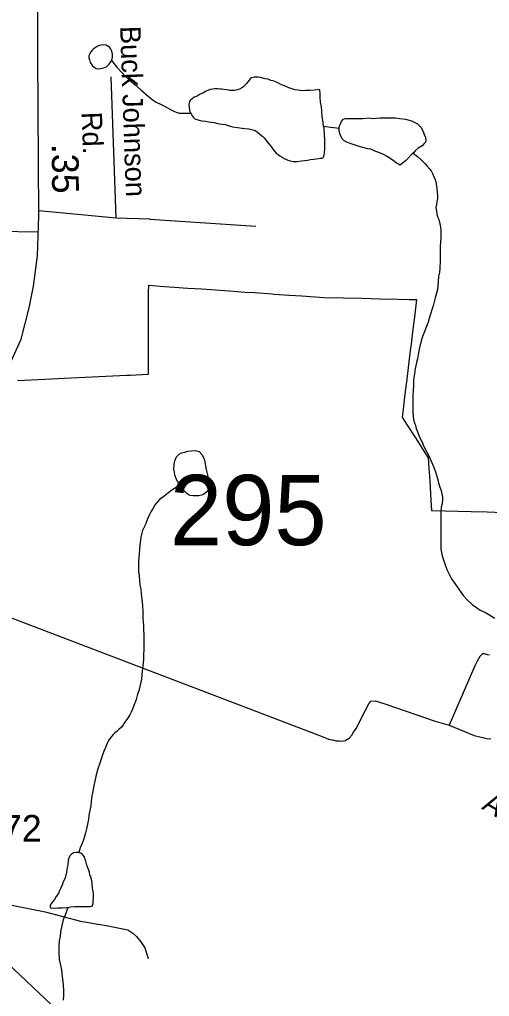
# Model space of a CAD drawing. Extents: x 2001466 to 2224147, y 644118 to 847247.
# Drawn here: x 2059210 to 2061405, y 658946 to 663505 of the extents above; entities that cross this region are included whole.
import ezdxf

# ---------------------------------------------------------------- set-up
doc = ezdxf.new("R2010")
doc.units = 0
for name, color, linetype in [('Exist Boundary Political City Limit New', 7, 'Continuous'), ('Exist Hydrographic Misc Water Feature', 7, 'Continuous'), ('Exist Road Non-System Type 51', 7, 'Continuous'), ('Exist Road Non-System Type 51 Label', 7, 'Continuous'), ('Exist Road Primary US Attributed', 7, 'Continuous'), ('Exist Road Primary US Mileage Hundredths English Label', 7, 'Continuous'), ('Exist Road Secondary Structure Standard Bridge Number Label', 7, 'Continuous'), ('Exist Road Secondary Type 51 Label', 7, 'Continuous'), ('Exist Road Secondary Type 51 Number Label', 7, 'Continuous'), ('Exist Utilities Electrical Transmission Line', 7, 'Continuous'), ('Map Preparation Boundary City Limit Buffer Line', 7, 'Continuous')]:
    doc.layers.add(name, color=color, linetype=linetype)

msp = doc.modelspace()

# ---------------------------------------------------------------- linework, layer by layer
at = {"layer": 'Exist Boundary Political City Limit New'}
msp.add_lwpolyline([(2059200.2, 661819.5), (2059330.4, 661826.3), (2059359, 661827.7), (2059418, 661830.6), (2059710.8, 661845.1), (2059726.9, 661845.9), (2059813.2, 661850.2), (2059813.2, 662095.4), (2059812.9, 662231.2), (2059813.9, 662264.8), (2059866.9, 662261.1), (2059931.8, 662256.5), (2059996.6, 662251.9), (2060061.4, 662247.4), (2060126.2, 662242.9), (2060191.1, 662238.3), (2060263.2, 662233.2), (2060307.2, 662230.2), (2060389.9, 662224.4), (2060399.6, 662223.7), (2060468.9, 662218.9), (2060528.9, 662214.6), (2060632, 662207.4), (2060722.8, 662206.1), (2060808.8, 662204), (2060892.8, 662201.9), (2060979.8, 662199.9), (2061029.6, 662198.6), (2061064.6, 662198.2), (2061056.1, 662129.3), (2061047.6, 662059.8), (2061039.1, 661990.3), (2061036.9, 661971.5), (2061030.6, 661920.9), (2061019, 661826.7), (2061010.4, 661756.6), (2061001.6, 661686.4), (2060997.1, 661649.3), (2061018, 661616.7), (2061062.5, 661547.4), (2061106.9, 661478.1), (2061119.4, 661458.8), (2061122.2, 661411.6), (2061125.9, 661351.5), (2061131.4, 661260.3), (2061134.4, 661213.3), (2061320, 661208.4), (2061393.6, 661206.6), (2061467.5, 661204.6)], dxfattribs=at)
at = {"layer": 'Exist Hydrographic Misc Water Feature'}
for points in [[(2059640.1, 663313.1), (2059642.2, 663319.1), (2059644.2, 663331.1), (2059644.2, 663343.1), (2059642, 663357.1), (2059636, 663367.1), (2059630.1, 663375.1), (2059622.1, 663381.1), (2059614.1, 663385.1), (2059602, 663387.1), (2059592.1, 663385), (2059582.1, 663383), (2059572, 663379), (2059564, 663373), (2059554, 663367), (2059548.3, 663360.9), (2059544.2, 663354.9), (2059540.3, 663348.9), (2059536.2, 663340.9), (2059534.1, 663334.9), (2059534.1, 663326.9), (2059536.2, 663316.9), (2059540.3, 663304.9), (2059550.3, 663289), (2059558.3, 663283), (2059568.3, 663277), (2059582.3, 663275.1), (2059594.2, 663277.1), (2059604.2, 663279.1), (2059618.4, 663285.1), (2059628.2, 663297.1), (2059636.2, 663307.1), (2059640.1, 663313.1)], [(2059640.1, 663313.1), (2059664.3, 663283.2), (2059706.3, 663237.2), (2059720.3, 663225.3), (2059750.4, 663199.3), (2059776.5, 663177.4), (2059798.4, 663157.4), (2059822.4, 663137.5), (2059844.6, 663121.5), (2059868.5, 663109.6), (2059884.5, 663101.6)], [(2060630.5, 663007.1), (2060626.4, 663035), (2060624.4, 663051), (2060622.3, 663077), (2060620.5, 663097), (2060616.4, 663119), (2060614.3, 663141), (2060614.3, 663159), (2060612.3, 663174.9), (2060610.2, 663178.9), (2060602.2, 663176.9), (2060586.2, 663174.9), (2060566.3, 663172.9), (2060546.2, 663172.9), (2060530.2, 663172.8), (2060512.2, 663174.8), (2060496.2, 663176.7), (2060484.3, 663180.7), (2060468.3, 663186.7), (2060448.2, 663194.7), (2060434.3, 663200.6), (2060422.2, 663206.6), (2060410.1, 663212.6), (2060394.1, 663218.6), (2060384.2, 663220.6), (2060372.2, 663226.5), (2060358.2, 663228.5), (2060342.2, 663232.5), (2060334.2, 663234.5), (2060324.2, 663236.5), (2060314.1, 663236.3), (2060306.1, 663236.3), (2060300.2, 663234.4), (2060294.2, 663232.4), (2060288.1, 663228.4), (2060282.1, 663222.4), (2060276.2, 663214.3), (2060270.2, 663206.3), (2060264.3, 663200.3), (2060260.2, 663194.3), (2060248.3, 663186.3), (2060238.3, 663180.2), (2060226.4, 663176.2), (2060214.3, 663174.2), (2060200.3, 663174.2), (2060190.3, 663174.2), (2060178.2, 663176.2), (2060166.3, 663178.1), (2060154.2, 663180.1), (2060146.2, 663180.1), (2060134.3, 663182.1), (2060122.2, 663182.1), (2060112.3, 663180.1), (2060100.3, 663178), (2060090.2, 663174), (2060082.4, 663170), (2060074.4, 663166), (2060066.4, 663161.9), (2060054.3, 663155.9), (2060040.4, 663147.9), (2060026.4, 663141.9), (2060014.3, 663133.9), (2060008.4, 663129.9), (2060004.5, 663121.9), (2060002.4, 663115.9), (2060000.6, 663107.9), (2060002.4, 663093.8), (2060004.5, 663079.8), (2060010.4, 663067.8)], [(2059884.5, 663101.6), (2059918.6, 663083.7), (2059934.6, 663075.7), (2059946.5, 663071.7), (2059956.5, 663067.7), (2059966.6, 663067.8), (2059988.5, 663067.8), (2059996.5, 663067.8), (2060010.4, 663067.8)], [(2060010.4, 663067.8), (2060016.6, 663055.9), (2060022.5, 663047.9), (2060028.7, 663041.9), (2060038.7, 663037.9), (2060060.7, 663032), (2060078.7, 663030), (2060092.7, 663028.1), (2060104.6, 663026.1), (2060118.7, 663024.1), (2060136.5, 663020.1), (2060154.6, 663016.1), (2060170.6, 663014.2), (2060188.6, 663008.2), (2060204.6, 663004.2), (2060228.6, 663000.3), (2060260.6, 662996.4), (2060280.7, 662994.4), (2060300.6, 662990.4), (2060310.6, 662986.4), (2060320.7, 662980.4), (2060332.6, 662970.5), (2060346.7, 662958.5), (2060354.7, 662950.6), (2060362.7, 662940.6), (2060374.8, 662924.6), (2060384.9, 662912.6), (2060392.9, 662900.6), (2060400.9, 662890.6), (2060408.9, 662880.6), (2060418.7, 662874.7), (2060426.7, 662868.7), (2060436.9, 662862.7), (2060446.8, 662856.7), (2060450.9, 662854.7), (2060462.8, 662848.8), (2060474.9, 662844.8), (2060488.8, 662842.8), (2060506.9, 662842.8), (2060527, 662844.9), (2060543, 662846.9), (2060554.9, 662849), (2060568.8, 662851), (2060584.8, 662853), (2060596.7, 662855), (2060614.7, 662857.1), (2060622.7, 662857.1), (2060626.8, 662859.1), (2060632.8, 662871), (2060634.8, 662883), (2060636.7, 662901.1), (2060636.7, 662915.1), (2060636.7, 662943.1), (2060634.6, 662967.1), (2060632.6, 662999.1), (2060630.5, 663007.1)], [(2060702.5, 662997.2), (2060702.5, 663001.2), (2060704.5, 663009.2), (2060710.5, 663021.2), (2060714.6, 663029.2), (2060718.5, 663035.2), (2060722.4, 663039.2), (2060732.4, 663043.2), (2060746.4, 663043.2), (2060760.3, 663043.2), (2060782.5, 663043.3), (2060798.5, 663043.3), (2060814.4, 663043.4), (2060844.4, 663045.4), (2060858.3, 663043.4), (2060892.4, 663045.5), (2060940.3, 663045.7), (2060966.4, 663045.7), (2060986.5, 663043.7), (2061012.3, 663039.8), (2061030.4, 663035.8), (2061040.4, 663031.8), (2061056.4, 663023.8), (2061068.3, 663017.8), (2061084.3, 663001.9), (2061090.4, 662991.9), (2061096.6, 662977.9), (2061100.5, 662967.9), (2061106.4, 662953.9), (2061108.5, 662943.9), (2061108.5, 662939.9), (2061106.4, 662932), (2061100.5, 662926), (2061090.7, 662915.9), (2061072.6, 662903.9), (2061058.7, 662891.9), (2061048.6, 662881.8)], [(2060630.5, 663007.1), (2060642.6, 663005.1), (2060662.5, 663003.1), (2060678.5, 663001.1), (2060702.5, 662997.2)], [(2061048.6, 662881.8), (2061044.7, 662877.8), (2061020.7, 662853.8), (2061012.7, 662845.8), (2060988.7, 662825.8), (2060980.7, 662829.7), (2060972.7, 662833.7), (2060960.9, 662841.7), (2060950.8, 662849.7), (2060938.7, 662857.6), (2060926.8, 662865.6), (2060912.7, 662873.6), (2060896.7, 662881.6), (2060866.5, 662891.5), (2060850.5, 662899.4), (2060836.6, 662901.4), (2060806.7, 662909.4), (2060782.7, 662917.3), (2060758.7, 662925.3), (2060742.7, 662931.2), (2060726.7, 662939.2), (2060718.7, 662947.2), (2060712.5, 662957.2), (2060708.6, 662965.2), (2060704.5, 662977.2), (2060702.5, 662989.2), (2060702.5, 662997.2)], [(2061048.6, 662881.8), (2061068.7, 662865.9), (2061084.7, 662851.9), (2061096.8, 662839.9), (2061104.8, 662831.9), (2061112.8, 662821.9), (2061124.7, 662808), (2061132.7, 662798), (2061138.8, 662786), (2061146.8, 662768.1), (2061152.8, 662754.1), (2061156.9, 662738.1), (2061158.9, 662716.1), (2061161, 662698.1), (2061163, 662684.1), (2061163, 662668.1), (2061158.9, 662656.1), (2061157.1, 662642.1), (2061155, 662628.1), (2061157.1, 662610.1), (2061159.1, 662598.1), (2061163, 662584.1), (2061169.2, 662572.1), (2061173.3, 662552.1), (2061177.2, 662526.2), (2061177.4, 662488.2), (2061175.3, 662446.2), (2061175.5, 662426.2), (2061175.5, 662394.2), (2061175.5, 662380.2), (2061173.7, 662342.2), (2061171.6, 662326.2), (2061167.8, 662306.2), (2061165.7, 662282.2), (2061163.7, 662262.2), (2061161.8, 662244.2), (2061157.9, 662228.2), (2061151.8, 662206.2), (2061141.9, 662168.1), (2061136, 662150.1), (2061130, 662130.1), (2061124.1, 662110.2), (2061118.1, 662092.2), (2061100.3, 662044.1), (2061092.3, 662026.1), (2061086.1, 662006.1), (2061076.3, 661966.1), (2061072.4, 661940.1), (2061068.3, 661922.1), (2061064.4, 661904.1), (2061058.5, 661874.1), (2061054.6, 661852.1), (2061052.5, 661834.1), (2061050.7, 661816.1), (2061050.7, 661798.1), (2061048.8, 661774.1), (2061046.8, 661752.1), (2061046.8, 661738.1), (2061046.8, 661710.1), (2061046.8, 661690.1), (2061046.8, 661674.1), (2061048.8, 661650.1), (2061050.9, 661638.1), (2061055, 661622.1), (2061058.9, 661610.1), (2061063, 661596.1), (2061068.9, 661580.1), (2061079.2, 661552.2), (2061091.1, 661532.2), (2061099.1, 661512.2), (2061113.2, 661486.3), (2061121.2, 661468.3), (2061133.3, 661444.3), (2061143.4, 661418.3), (2061153.4, 661394.3), (2061157.3, 661378.3), (2061163.4, 661356.4), (2061167.5, 661342.4), (2061173.5, 661322.4), (2061179.4, 661306.4), (2061185.6, 661276.5), (2061185.6, 661264.5), (2061183.5, 661244.5), (2061179.6, 661228.5), (2061177.8, 661206.4), (2061177.8, 661186.4), (2061177.8, 661158.5), (2061177.8, 661138.5), (2061177.8, 661126.5), (2061177.8, 661106.5), (2061178, 661082.5), (2061178, 661060.4), (2061178, 661032.5), (2061184.2, 661002.5), (2061196, 660964.5), (2061206.1, 660938.5), (2061228.2, 660894.6), (2061238.3, 660878.6), (2061262.3, 660846.7), (2061282.4, 660816.7)], [(2059959.8, 661332.1), (2059955.7, 661338.1), (2059947.7, 661350.1), (2059941.7, 661362.1), (2059935.6, 661380.1), (2059933.5, 661392.1), (2059931.5, 661406.1), (2059931.7, 661428), (2059935.4, 661446), (2059943.4, 661464), (2059955.5, 661476.1), (2059967.4, 661482.1), (2059981.5, 661486.1), (2059995.5, 661490.2), (2060011.3, 661492.2), (2060025.4, 661494.2), (2060037.3, 661492.2), (2060049.4, 661488.2), (2060061.5, 661474.3), (2060069.5, 661460.3), (2060073.4, 661448.3), (2060081.6, 661404.3), (2060087.5, 661380.4), (2060091.6, 661358.4), (2060095.7, 661342.4), (2060097.8, 661332.4), (2060097.8, 661328.4), (2060095.7, 661316.3), (2060091.6, 661308.3), (2060085.7, 661300.4), (2060077.7, 661294.4), (2060065.8, 661286.3), (2060047.8, 661282.3), (2060035.9, 661282.3), (2060021.9, 661282.3), (2060007.8, 661284.3), (2059999.8, 661286.2), (2059989.7, 661294.2), (2059981.7, 661302.2), (2059973.7, 661312.2), (2059963.7, 661328.1), (2059959.8, 661332.1)], [(2059959.8, 661332.1), (2059925.8, 661312), (2059915.7, 661304), (2059905.9, 661296), (2059893.8, 661286), (2059881.9, 661278), (2059865.9, 661266), (2059853.8, 661253.9), (2059843.9, 661241.9), (2059833.9, 661223.9), (2059824, 661207.9), (2059816, 661191.9), (2059806, 661169.9), (2059796.2, 661145.8), (2059784.1, 661119.9), (2059776.3, 661089.8), (2059774.2, 661063.8), (2059770.3, 661035.8), (2059768.3, 661007.8), (2059766.4, 660977.9), (2059766.4, 660955.9), (2059766.4, 660929.9), (2059768.7, 660907.9), (2059770.5, 660885.8), (2059772.6, 660865.8), (2059776.7, 660845.9), (2059778.7, 660823.9), (2059780.8, 660797.9), (2059784.9, 660769.9), (2059786.7, 660741.9), (2059786.7, 660709.9), (2059789, 660677.9), (2059789, 660659.9), (2059791, 660629.9), (2059791, 660605.9), (2059791, 660587.9), (2059791.2, 660566), (2059789.2, 660538), (2059789.2, 660520), (2059787.3, 660502), (2059785.3, 660488), (2059783.2, 660464), (2059781.4, 660446), (2059779.3, 660426), (2059775.4, 660406), (2059771.3, 660392), (2059767.5, 660371.9), (2059761.5, 660355.9), (2059755.6, 660331.9), (2059751.7, 660321.9), (2059743.7, 660303.9), (2059737.7, 660285.9), (2059731.8, 660271.9), (2059725.6, 660259.9), (2059717.6, 660247.9), (2059709.8, 660235.9), (2059697.7, 660219.9), (2059693.8, 660213.9), (2059685.8, 660201.9), (2059673.7, 660191.8), (2059665.7, 660183.8), (2059655.9, 660175.8), (2059647.9, 660167.8), (2059642, 660159.7), (2059634, 660151.8), (2059626, 660139.8), (2059615.9, 660119.7), (2059612, 660107.7), (2059606.1, 660093.7), (2059598.1, 660073.7), (2059592.1, 660053.7), (2059584.1, 660029.7), (2059576.1, 660007.7), (2059568.3, 659979.7), (2059562.4, 659949.7), (2059556.2, 659921.7), (2059552.4, 659901.7), (2059548.5, 659881.6), (2059544.4, 659857.7), (2059542.5, 659835.7), (2059538.6, 659813.7), (2059534.5, 659791.6), (2059532.7, 659771.6), (2059528.8, 659757.6), (2059526.7, 659741.6), (2059522.6, 659727.6), (2059518.7, 659709.6), (2059512.8, 659691.6), (2059506.8, 659671.6), (2059498.8, 659653.6), (2059492.9, 659639.6), (2059486.9, 659617.6)], [(2061282.4, 660816.7), (2061302.5, 660794.8), (2061324.4, 660774.8), (2061344.5, 660760.9), (2061362.3, 660748.9), (2061386.3, 660736.9), (2061430.6, 660711)], [(2059486.9, 659617.6), (2059482.8, 659617.5), (2059474.8, 659617.5), (2059462.9, 659615.5), (2059452.9, 659609.5), (2059444.9, 659601.5), (2059439, 659587.5), (2059437.1, 659579.5), (2059435.1, 659559.5), (2059433, 659547.5), (2059431, 659537.5), (2059429.1, 659525.5), (2059423.2, 659499.5), (2059413.1, 659475.5), (2059409.2, 659465.5), (2059405.3, 659457.5), (2059401.2, 659447.5), (2059395.3, 659435.4), (2059391.4, 659425.4), (2059381.3, 659411.4), (2059373.3, 659397.4), (2059365.3, 659389.4), (2059359.4, 659381.4), (2059353.5, 659369.4), (2059353.5, 659363.4), (2059355.5, 659359.4), (2059373.3, 659357.4), (2059389.3, 659359.5), (2059411.5, 659359.5), (2059429.3, 659361.5), (2059435.5, 659361.5)], [(2059435.5, 659361.5), (2059447.4, 659363.5), (2059467.5, 659365.6), (2059481.4, 659365.6), (2059495.3, 659365.7), (2059515.4, 659365.7), (2059539.4, 659365.7), (2059549.5, 659367.7), (2059551.3, 659371.7), (2059553.4, 659379.7), (2059555.2, 659417.7), (2059555.2, 659427.7), (2059551.1, 659451.8), (2059549.1, 659473.7), (2059547.2, 659485.7), (2059543.1, 659501.7), (2059539.2, 659513.7), (2059537, 659525.7), (2059533.1, 659535.7), (2059529, 659545.7), (2059525.1, 659557.7), (2059519.1, 659577.7), (2059514.8, 659589.7), (2059513, 659595.6), (2059506.8, 659605.6), (2059502.9, 659609.6), (2059497, 659613.6), (2059490.8, 659615.6), (2059486.9, 659617.6)], [(2059435.5, 659361.5), (2059427.5, 659337.5), (2059413.5, 659303.5), (2059407.6, 659277.5), (2059401.6, 659247.5), (2059399.6, 659227.5), (2059395.7, 659205.5), (2059393.8, 659181.5), (2059393.8, 659151.5), (2059395.9, 659117.5), (2059401.8, 659091.5), (2059405.9, 659069.5), (2059410, 659037.6), (2059413.9, 659001.6), (2059416.2, 658971.6), (2059416.2, 658951.6), (2059414.1, 658927.6)]]:
    msp.add_lwpolyline(points, dxfattribs=at)
at = {"layer": 'Exist Road Non-System Type 51'}
for p, q in [((2059661.2, 662579.1), (2059638.6, 663237.6)), ((2059300.5, 662612.9), (2059661.2, 662579.1)), ((2059661.2, 662579.1), (2059817.6, 662574)), ((2059298.1, 662512.5), (2059046, 662517.6))]:
    msp.add_line(p, q, dxfattribs=at)
for points in [[(2059817.6, 662574), (2059819.1, 662573.9), (2060314.4, 662539.9)], [(2059036.3, 660763.8), (2060624, 660159.6), (2060653.7, 660147), (2060671.6, 660142.6), (2060687.6, 660138.3), (2060701.6, 660138), (2060715.5, 660137.7), (2060731.6, 660139.4), (2060749.8, 660151), (2060762.1, 660164.8), (2060770.4, 660178.6), (2060782.7, 660196.4), (2060826.5, 660281.5), (2060841.1, 660311.2), (2060851.3, 660323), (2060871.4, 660324.6), (2060887.3, 660320.2), (2060921, 660309.6), (2061151.4, 660230.9), (2061217, 660211.5)], [(2061405.7, 660537.7), (2061397.7, 660539.9), (2061381.8, 660544.2), (2061371.8, 660544.4), (2061359.6, 660532.7), (2061347.1, 660510.9), (2061336.7, 660489.1), (2061217, 660211.5)], [(2061217, 660211.5), (2061334.1, 660163.2), (2061359.9, 660156.6), (2061379.8, 660152.2), (2061391.8, 660150), (2061411.7, 660147.6)], [(2058897.2, 659434.6), (2059038.6, 659405.8), (2059181.9, 659370.9), (2059329.3, 659339.9), (2059494.4, 659296.5), (2059614, 659276.1), (2059715.6, 659256), (2059739.3, 659241.5), (2059757, 659225.2), (2059776.5, 659200.8), (2059795.9, 659172.4), (2059810.9, 659122.1)]]:
    msp.add_lwpolyline(points, dxfattribs=at)
at = {"layer": 'Exist Road Primary US Attributed'}
msp.add_lwpolyline([(2059166.2, 661899.6), (2059218.5, 662013.8), (2059254.6, 662159.3), (2059275.5, 662259.9), (2059294.4, 662402.3), (2059300.7, 662588.7), (2059295.4, 663340.6), (2059295.4, 663712.5)], dxfattribs=at)
at = {"layer": 'Exist Utilities Electrical Transmission Line'}
msp.add_lwpolyline([(2063583.7, 657590.1), (2059873.3, 658420.5), (2058009.5, 660180.5), (2056432.8, 660774), (2050997.3, 663369.7), (2049560.3, 664054.6)], dxfattribs=at)
at = {"layer": 'Map Preparation Boundary City Limit Buffer Line'}
msp.add_lwpolyline([(2059200.2, 661819.5), (2059330.4, 661826.3), (2059359, 661827.7), (2059418, 661830.6), (2059710.8, 661845.1), (2059726.9, 661845.9), (2059813.2, 661850.2), (2059813.2, 662095.4), (2059812.9, 662231.2), (2059813.9, 662264.8), (2059866.9, 662261.1), (2059931.8, 662256.5), (2059996.6, 662251.9), (2060061.4, 662247.4), (2060126.2, 662242.9), (2060191.1, 662238.3), (2060263.2, 662233.2), (2060307.2, 662230.2), (2060389.9, 662224.4), (2060399.6, 662223.7), (2060468.9, 662218.9), (2060528.9, 662214.6), (2060632, 662207.4), (2060722.8, 662206.1), (2060808.8, 662204), (2060892.8, 662201.9), (2060979.8, 662199.9), (2061029.6, 662198.6), (2061064.6, 662198.2), (2061056.1, 662129.3), (2061047.6, 662059.8), (2061039.1, 661990.3), (2061036.9, 661971.5), (2061030.6, 661920.9), (2061019, 661826.7), (2061010.4, 661756.6), (2061001.6, 661686.4), (2060997.1, 661649.3), (2061018, 661616.7), (2061062.5, 661547.4), (2061106.9, 661478.1), (2061119.4, 661458.8), (2061122.2, 661411.6), (2061125.9, 661351.5), (2061131.4, 661260.3), (2061134.4, 661213.3), (2061320, 661208.4), (2061393.6, 661206.6), (2061467.5, 661204.6)], dxfattribs=at)

# ---------------------------------------------------------------- texts
at = {"layer": 'Exist Road Non-System Type 51 Label'}
for s, p in [('Buck Johnson', (2059679.8, 663473.4)), ('Rd.', (2059500, 663072.4))]:
    msp.add_text(s, height=95, rotation=271.9653, dxfattribs=at).set_placement(p)
at = {"layer": 'Exist Road Primary US Mileage Hundredths English Label'}
msp.add_text('.35', height=125, rotation=270.3987, dxfattribs=at).set_placement((2059360.8, 662924.5))
at = {"layer": 'Exist Road Secondary Structure Standard Bridge Number Label'}
msp.add_text('295', height=328.08, dxfattribs=at).set_placement((2059912.6, 661051.7))
at = {"layer": 'Exist Road Secondary Type 51 Label'}
msp.add_text('Andersonwood Dr.', height=95, rotation=329.6626, dxfattribs=at).set_placement((2061364.9, 659823))
at = {"layer": 'Exist Road Secondary Type 51 Number Label'}
msp.add_text('2772', height=125, dxfattribs=at).set_placement((2058941.9, 659667.7))

doc.saveas('drawing.dxf')
